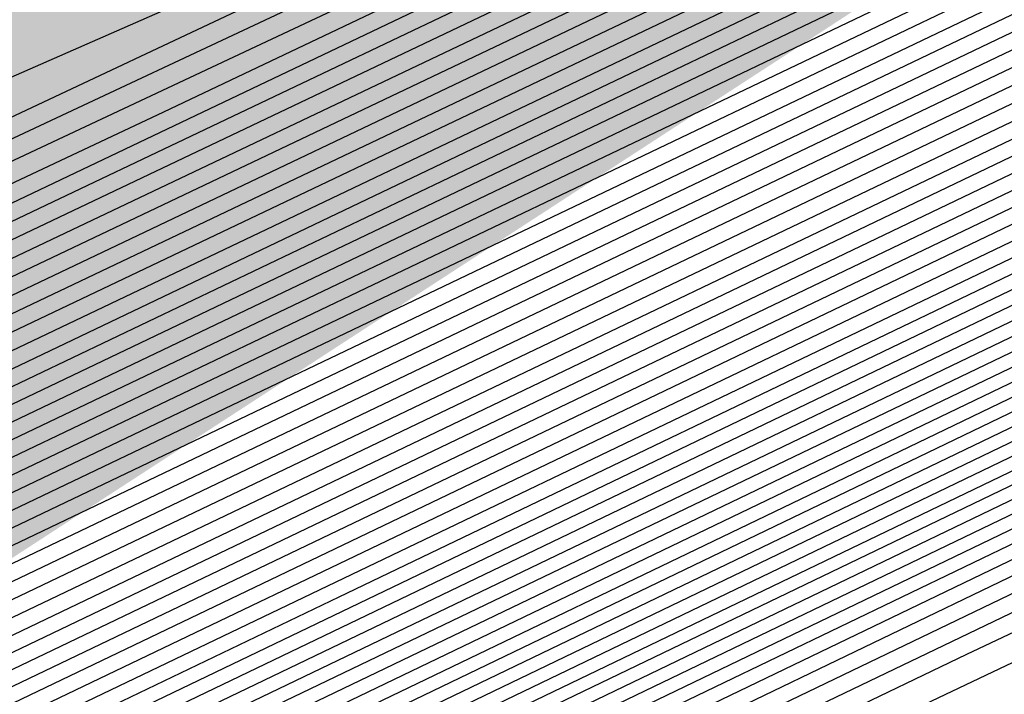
# Model space of a CAD drawing. Extents: x 3249832 to 3255657, y 13789405 to 13793316.
# Tile 281 of 656: x 3254697.377 to 3254698.443, y 13790579.817 to 13790580.548. Entities that reach past the tile are written whole.
import ezdxf

# ---------------------------------------------------------------- set-up
doc = ezdxf.new("R2010")
doc.units = 0
doc.header["$LTSCALE"] = 100
doc.header["$MEASUREMENT"] = 0
for name, color, linetype in [('GRATIO_CON', 10, 'CONTINUOUS'), ('GRATIO_ICON', 7, 'CONTINUOUS'), ('TARGETS_EAST', 7, 'CONTINUOUS')]:
    doc.layers.add(name, color=color, linetype=linetype)

# ---------------------------------------------------------------- blocks, each defined once
blk = doc.blocks.new('Gratio_032316_contours')
at = {"layer": 'GRATIO_CON', "color": 1, "linetype": 'Continuous', "flags": 128}
for points in [[(3254691.3894, 13790576.4969), (3254698.4029, 13790579.8606), (3254702.3349, 13790581.7322), (3254704.2518, 13790582.6337), (3254705.7818, 13790583.3603), (3254708.1433, 13790584.5061), (3254710.9167, 13790585.8617), (3254713.2724, 13790587.0166), (3254714.5887, 13790587.6627), (3254715.0738, 13790587.9014), (3254715.1436, 13790587.9366), (3254715.1446, 13790587.938), (3254715.1458, 13790587.9395), (3254715.1469, 13790587.941), (3254715.4628, 13790588.1013), (3254717.6703, 13790589.2159), (3254723.6614, 13790592.2395), (3254734.4339, 13790597.6758), (3254747.4094, 13790604.2245), (3254759.1152, 13790610.1344), (3254766.8692, 13790614.0544), (3254771.1515, 13790616.2343)], [(3254684.0695, 13790572.9958), (3254693.2324, 13790577.4007), (3254700.4401, 13790580.8601), (3254704.4638, 13790582.78), (3254706.3233, 13790583.658), (3254707.6001, 13790584.2647), (3254709.5014, 13790585.1872), (3254711.7343, 13790586.2788), (3254713.6314, 13790587.2092), (3254714.6921, 13790587.7304), (3254715.0837, 13790587.9238), (3254715.1405, 13790587.9531), (3254715.4499, 13790588.1105), (3254717.6114, 13790589.2021), (3254723.4777, 13790592.1629), (3254734.0285, 13790597.4873), (3254746.7515, 13790603.9086), (3254758.2615, 13790609.7198), (3254765.9399, 13790613.6018), (3254770.2339, 13790615.7876), (3254772.3576, 13790616.8983)], [(3254685.6645, 13790573.7793), (3254695.0754, 13790578.3044), (3254702.4773, 13790581.8597), (3254706.5928, 13790583.8279), (3254708.3947, 13790584.6823), (3254709.4185, 13790585.1691), (3254710.8594, 13790585.8683), (3254712.5517, 13790586.6956), (3254713.9896, 13790587.4009), (3254714.7937, 13790587.7962), (3254715.0908, 13790587.9432), (3254715.1341, 13790587.9658), (3254715.4369, 13790588.1198), (3254717.5524, 13790589.1883), (3254723.294, 13790592.0862), (3254733.6231, 13790597.2988), (3254746.0936, 13790603.5927), (3254757.4078, 13790609.3052), (3254765.0105, 13790613.1491), (3254769.3164, 13790615.3409), (3254771.4825, 13790616.4728)], [(3254687.2595, 13790574.5629), (3254696.9184, 13790579.2082), (3254704.5144, 13790582.8593), (3254708.7217, 13790584.8757), (3254710.4661, 13790585.7067), (3254711.2369, 13790586.0736), (3254712.2174, 13790586.5494), (3254713.3691, 13790587.1124), (3254714.3478, 13790587.5926), (3254714.8953, 13790587.862), (3254715.0978, 13790587.9625), (3254715.1276, 13790587.9785), (3254715.4239, 13790588.1292), (3254717.4935, 13790589.1745), (3254723.1104, 13790592.0095), (3254733.2176, 13790597.1102), (3254745.4357, 13790603.2768), (3254756.5541, 13790608.8906), (3254764.0812, 13790612.6965), (3254768.3988, 13790614.8943), (3254770.6075, 13790616.0472), (3254771.7108, 13790616.6657)], [(3254690.4495, 13790576.13), (3254700.6044, 13790581.0157), (3254708.5888, 13790584.8585), (3254712.9795, 13790586.9715), (3254714.609, 13790587.7553), (3254714.8736, 13790587.8824), (3254714.9335, 13790587.9115), (3254715.004, 13790587.9462), (3254715.0642, 13790587.9761), (3254715.0986, 13790587.9937), (3254715.112, 13790588.0013), (3254715.1148, 13790588.0038), (3254715.3979, 13790588.1479), (3254717.3756, 13790589.147), (3254722.743, 13790591.8562), (3254732.4068, 13790596.7332), (3254744.1198, 13790602.645), (3254754.8468, 13790608.0614), (3254762.2225, 13790611.7913), (3254766.5637, 13790614.0009), (3254768.8573, 13790615.1961), (3254770.0169, 13790615.8415), (3254770.6619, 13790616.237), (3254771.3382, 13790616.6417)], [(3254691.3246, 13790576.5671), (3254701.2561, 13790581.3455), (3254709.0349, 13790585.09), (3254713.3077, 13790587.1475), (3254714.8826, 13790587.9066), (3254715.1084, 13790588.0164), (3254715.3849, 13790588.1572), (3254717.3167, 13790589.1332), (3254722.5594, 13790591.7795), (3254732.0013, 13790596.5446), (3254743.4619, 13790602.3291), (3254753.9931, 13790607.6468), (3254761.2932, 13790611.3386), (3254765.6461, 13790613.5543), (3254767.9823, 13790614.7706), (3254769.17, 13790615.4294), (3254769.8305, 13790615.8319), (3254770.5233, 13790616.2441), (3254771.6468, 13790616.8582)], [(3254692.0922, 13790576.9523), (3254701.7295, 13790581.5891), (3254709.2424, 13790585.2057), (3254713.3647, 13790587.1907), (3254714.8842, 13790587.9231), (3254715.102, 13790588.0291), (3254715.3719, 13790588.1666), (3254717.2577, 13790589.1194), (3254722.3757, 13790591.7029), (3254731.5959, 13790596.3561), (3254742.804, 13790602.0133), (3254753.1394, 13790607.2322), (3254760.3638, 13790610.886), (3254764.7286, 13790613.1076), (3254767.1072, 13790614.345), (3254768.3231, 13790615.0173), (3254768.9992, 13790615.4268), (3254769.7083, 13790615.8466), (3254770.8588, 13790616.474), (3254772.2008, 13790617.2017)], [(3254683.086, 13790572.6396), (3254692.8597, 13790577.3375), (3254702.2029, 13790581.8327), (3254709.4499, 13790585.3213), (3254713.4218, 13790587.234), (3254714.8858, 13790587.9396), (3254715.0956, 13790588.0417), (3254715.359, 13790588.1759), (3254717.1988, 13790589.1056), (3254722.192, 13790591.6262), (3254731.1905, 13790596.1676), (3254742.1461, 13790601.6974), (3254752.2857, 13790606.8176), (3254759.4345, 13790610.4334), (3254763.811, 13790612.6609), (3254766.2321, 13790613.9195), (3254767.4761, 13790614.6052), (3254768.1678, 13790615.0216), (3254768.8934, 13790615.4491), (3254770.0708, 13790616.0899), (3254771.4446, 13790616.8335)], [(3254685.0376, 13790573.6106), (3254694.3948, 13790578.1075), (3254703.1496, 13790582.3192), (3254709.8648, 13790585.5517), (3254713.5359, 13790587.3196), (3254714.8889, 13790587.9721), (3254715.0828, 13790588.0668), (3254715.333, 13790588.1946), (3254717.0809, 13790589.0781), (3254721.8247, 13790591.4729), (3254730.3796, 13790595.7905), (3254740.8302, 13790601.0656), (3254750.5783, 13790605.9885), (3254757.5758, 13790609.5281), (3254761.9759, 13790611.7676), (3254764.482, 13790613.0684), (3254765.7823, 13790613.781), (3254766.5051, 13790614.2114), (3254767.2635, 13790614.6541), (3254768.4947, 13790615.3216), (3254769.9322, 13790616.0971), (3254771.1334, 13790616.7816)], [(3254686.0134, 13790574.0961), (3254695.1623, 13790578.4926), (3254703.623, 13790582.5627), (3254710.0723, 13790585.6672), (3254713.5929, 13790587.3627), (3254714.8905, 13790587.9885), (3254715.0765, 13790588.0794), (3254715.32, 13790588.2039), (3254717.022, 13790589.0643), (3254721.641, 13790591.3962), (3254729.9742, 13790595.602), (3254740.1723, 13790600.7497), (3254749.7246, 13790605.5739), (3254756.6465, 13790609.0755), (3254761.0584, 13790611.3209), (3254763.6069, 13790612.6429), (3254764.9354, 13790613.3689), (3254765.6738, 13790613.8062), (3254766.4486, 13790614.2565), (3254767.7067, 13790614.9375), (3254769.176, 13790615.729), (3254770.4045, 13790616.4267), (3254771.0551, 13790616.8757), (3254771.2495, 13790617.1191)], [(3254686.9892, 13790574.5817), (3254695.9299, 13790578.8778), (3254704.0964, 13790582.8062), (3254710.2798, 13790585.7827), (3254713.65, 13790587.4058), (3254714.8921, 13790588.0049), (3254715.0701, 13790588.092), (3254715.307, 13790588.2133), (3254716.963, 13790589.0505), (3254721.4573, 13790591.3195), (3254729.5688, 13790595.4135), (3254739.5144, 13790600.4338), (3254748.8709, 13790605.1593)], [(3254687.965, 13790575.0672), (3254696.6974, 13790579.2629), (3254704.5698, 13790583.0496), (3254710.4873, 13790585.8981), (3254713.707, 13790587.4489), (3254714.8937, 13790588.0213), (3254715.0637, 13790588.1046), (3254715.2941, 13790588.2226), (3254716.9041, 13790589.0367), (3254721.2737, 13790591.2429), (3254729.1633, 13790595.2249), (3254738.8565, 13790600.1179), (3254748.0172, 13790604.7447)], [(3254689.9166, 13790576.0383), (3254698.2325, 13790580.0332), (3254705.5166, 13790583.5369), (3254710.9023, 13790586.1303), (3254714.0382, 13790587.647), (3254716.632, 13790588.9334), (3254720.906, 13790591.0888), (3254728.3524, 13790594.8476), (3254737.5406, 13790599.4861), (3254746.3098, 13790603.9155)], [(3254690.8924, 13790576.5238), (3254699.0001, 13790580.4183), (3254705.9899, 13790583.7804), (3254711.1098, 13790586.2458), (3254714.0887, 13790587.6869), (3254716.581, 13790588.9235), (3254720.7224, 13790591.0121), (3254727.947, 13790594.6591), (3254736.8827, 13790599.1702), (3254745.4561, 13790603.5009)], [(3254691.8683, 13790577.0094), (3254699.7676, 13790580.8035), (3254706.4633, 13790584.0239), (3254711.3173, 13790586.3613), (3254714.1392, 13790587.7268), (3254716.5301, 13790588.9136), (3254720.5388, 13790590.9355), (3254727.5416, 13790594.4706), (3254736.2248, 13790598.8543), (3254744.6024, 13790603.0863), (3254751.0704, 13790606.3597)], [(3254684.5147, 13790573.5023), (3254692.8441, 13790577.4949), (3254700.5352, 13790581.1886), (3254706.9367, 13790584.2674), (3254711.5248, 13790586.4768), (3254714.1897, 13790587.7666), (3254716.4792, 13790588.9036), (3254720.3552, 13790590.8588), (3254727.1361, 13790594.2821), (3254735.5669, 13790598.5384), (3254743.7487, 13790602.6718), (3254750.1411, 13790605.9071)], [(3254686.5494, 13790574.5139), (3254694.7957, 13790578.466), (3254702.0703, 13790581.9589), (3254707.8835, 13790584.7544), (3254711.9397, 13790586.7079), (3254714.2907, 13790587.8464), (3254716.3774, 13790588.8837), (3254719.9879, 13790590.7055), (3254726.3253, 13790593.905), (3254734.251, 13790597.9066), (3254742.0413, 13790601.8426), (3254748.2824, 13790605.0018)], [(3254687.5668, 13790575.0197), (3254695.7715, 13790578.9516), (3254702.8378, 13790582.344), (3254708.3569, 13790584.9979), (3254712.1472, 13790586.8234), (3254714.3412, 13790587.8862), (3254716.3265, 13790588.8738), (3254719.8043, 13790590.6289), (3254725.9199, 13790593.7165), (3254733.5931, 13790597.5908), (3254741.1877, 13790601.428), (3254747.3531, 13790604.5492)], [(3254688.5842, 13790575.5255), (3254696.7473, 13790579.4371), (3254703.6054, 13790582.7292), (3254708.8303, 13790585.2414), (3254712.3547, 13790586.9389), (3254714.3917, 13790587.9261), (3254716.2755, 13790588.8639), (3254719.6207, 13790590.5522), (3254725.5145, 13790593.528), (3254732.9352, 13790597.2749), (3254740.334, 13790601.0134), (3254746.4237, 13790604.0966)], [(3254689.6015, 13790576.0313), (3254697.7231, 13790579.9226), (3254704.3729, 13790583.1143), (3254709.3036, 13790585.4849), (3254712.5622, 13790587.0544), (3254714.4422, 13790587.966), (3254716.2246, 13790588.8539), (3254719.4371, 13790590.4756), (3254725.1091, 13790593.3394), (3254732.2773, 13790596.959), (3254739.4803, 13790600.5988), (3254745.4944, 13790603.644)], [(3254691.6363, 13790577.0429), (3254699.6748, 13790580.8937), (3254705.908, 13790583.8846), (3254710.2504, 13790585.9718), (3254712.9771, 13790587.2855), (3254714.5432, 13790588.0457), (3254716.1228, 13790588.834), (3254719.0698, 13790590.3223), (3254724.2982, 13790592.9624), (3254730.9614, 13790596.3272), (3254737.7729, 13790599.7696), (3254743.6357, 13790602.7387), (3254748.2126, 13790605.0675)], [(3254692.6536, 13790577.5487), (3254700.6506, 13790581.3793), (3254706.6756, 13790584.2697), (3254710.7238, 13790586.2153), (3254713.1846, 13790587.401), (3254714.5937, 13790588.0856), (3254716.0719, 13790588.8241), (3254718.8862, 13790590.2456), (3254723.8928, 13790592.7739), (3254730.3035, 13790596.0113), (3254736.9192, 13790599.355), (3254742.7064, 13790602.2861), (3254747.295, 13790604.6208)], [(3254685.2107, 13790574.0117), (3254693.671, 13790578.0546), (3254701.6264, 13790581.8648), (3254707.4431, 13790584.6548), (3254711.1972, 13790586.4588), (3254713.3921, 13790587.5165), (3254714.6442, 13790588.1255), (3254716.0209, 13790588.8142), (3254718.7026, 13790590.169), (3254723.4874, 13790592.5853), (3254729.6456, 13790595.6954), (3254736.0655, 13790598.9404), (3254741.777, 13790601.8334), (3254746.3775, 13790604.1742)], [(3254686.1555, 13790574.4828), (3254694.6884, 13790578.5604), (3254702.6022, 13790582.3504), (3254708.2106, 13790585.04), (3254711.6706, 13790586.7023), (3254713.5996, 13790587.6321), (3254714.6947, 13790588.1653), (3254715.97, 13790588.8042), (3254718.519, 13790590.0923), (3254723.082, 13790592.3968), (3254728.9877, 13790595.3795), (3254735.2118, 13790598.5259), (3254740.8477, 13790601.3808), (3254745.4599, 13790603.7275)], [(3254688.0451, 13790575.4249), (3254696.7231, 13790579.572), (3254704.5538, 13790583.3214), (3254709.7457, 13790585.8102), (3254712.6173, 13790587.189), (3254714.0145, 13790587.8622), (3254714.6772, 13790588.1834), (3254714.921, 13790588.3035), (3254714.9555, 13790588.3228), (3254715.0737, 13790588.3847), (3254715.9023, 13790588.8045), (3254718.1514, 13790589.9405), (3254722.271, 13790592.0202), (3254727.6719, 13790594.7478), (3254733.5044, 13790597.6967), (3254738.989, 13790600.4756), (3254743.6248, 13790602.8341), (3254746.9805, 13790604.5574)], [(3254688.9898, 13790575.8959), (3254697.7405, 13790580.0778), (3254705.5297, 13790583.8072), (3254710.5133, 13790586.1957), (3254713.0907, 13790587.4331), (3254714.222, 13790587.9784), (3254714.7343, 13790588.2272), (3254714.9226, 13790588.3206), (3254714.9492, 13790588.336), (3254715.0608, 13790588.3945), (3254715.8434, 13790588.791), (3254717.9677, 13790589.864), (3254721.8656, 13790591.8317), (3254727.0139, 13790594.4319), (3254732.6507, 13790597.2821), (3254738.0597, 13790600.0229), (3254742.7072, 13790602.3875), (3254746.1055, 13790604.1319)], [(3254689.9346, 13790576.367), (3254698.7579, 13790580.5836), (3254706.5055, 13790584.2927), (3254711.2809, 13790586.5807), (3254713.5641, 13790587.6764), (3254714.4295, 13790588.0938), (3254714.7913, 13790588.2703), (3254714.9242, 13790588.3372), (3254714.9428, 13790588.3489), (3254715.0479, 13790588.4041), (3254715.7845, 13790588.7774), (3254717.7841, 13790589.7874), (3254721.4602, 13790591.6432), (3254726.356, 13790594.116), (3254731.797, 13790596.8675), (3254737.1303, 13790599.5703), (3254741.7897, 13790601.9408), (3254745.2304, 13790603.7063)], [(3254690.8794, 13790576.838), (3254699.7752, 13790581.0894), (3254707.4813, 13790584.7781), (3254712.0484, 13790586.9658), (3254714.0375, 13790587.9198), (3254714.637, 13790588.2092), (3254714.8484, 13790588.3135), (3254714.9258, 13790588.3538), (3254714.9365, 13790588.3618), (3254715.0349, 13790588.4138), (3254715.7256, 13790588.7638), (3254717.6004, 13790589.7108), (3254721.0548, 13790591.4547), (3254725.6981, 13790593.8001), (3254730.9433, 13790596.4529), (3254736.201, 13790599.1177), (3254740.8721, 13790601.4941), (3254744.3553, 13790603.2808), (3254746.3031, 13790604.3029)], [(3254692.4887, 13790577.6457), (3254701.3754, 13790581.893), (3254708.9279, 13790585.5089), (3254713.1479, 13790587.5316), (3254714.7022, 13790588.2788), (3254714.9237, 13790588.3879), (3254715.009, 13790588.4331), (3254715.6077, 13790588.7367), (3254717.2331, 13790589.5577), (3254720.2439, 13790591.0777), (3254724.3823, 13790593.1684), (3254729.2359, 13790595.6237), (3254734.3423, 13790598.2124), (3254739.037, 13790600.6008), (3254742.6052, 13790602.4297), (3254744.6092, 13790603.4787), (3254745.7211, 13790604.0829)], [(3254685.5623, 13790574.3682), (3254692.9579, 13790577.8894), (3254701.6558, 13790582.0461), (3254709.0481, 13790585.5838), (3254713.1792, 13790587.561), (3254714.7014, 13790588.2896), (3254714.9188, 13790588.3948), (3254714.9975, 13790588.4372), (3254715.5498, 13790588.7195), (3254717.0499, 13790589.4795), (3254719.8386, 13790590.8887), (3254723.7244, 13790592.8524), (3254728.3822, 13790595.2091), (3254733.413, 13790597.7598), (3254738.1195, 13790600.1541), (3254741.7301, 13790602.0041), (3254743.7623, 13790603.0666), (3254744.8898, 13790603.6778)], [(3254686.1924, 13790574.6882), (3254693.4274, 13790578.1329), (3254701.9363, 13790582.1993), (3254709.1682, 13790585.6599), (3254713.2098, 13790587.5938), (3254714.6992, 13790588.3063), (3254714.9121, 13790588.4088), (3254714.9844, 13790588.4475), (3254715.4908, 13790588.7062), (3254716.8662, 13790589.403), (3254719.4332, 13790590.7003), (3254723.0664, 13790592.5365), (3254727.5286, 13790594.7946), (3254732.4837, 13790597.3072), (3254737.2019, 13790599.7074), (3254740.855, 13790601.5786), (3254742.9154, 13790602.6545), (3254744.0584, 13790603.2727), (3254745.2603, 13790603.921)], [(3254686.8224, 13790575.0082), (3254693.8968, 13790578.3764), (3254702.2169, 13790582.3524), (3254709.2883, 13790585.736), (3254713.2404, 13790587.6267), (3254714.6969, 13790588.3229), (3254714.9054, 13790588.4228), (3254714.9712, 13790588.4578), (3254715.4318, 13790588.693), (3254716.6825, 13790589.3266), (3254719.0277, 13790590.5118), (3254722.4085, 13790592.2206), (3254726.6749, 13790594.38), (3254731.5543, 13790596.8545), (3254736.2844, 13790599.2608), (3254739.9799, 13790601.153), (3254742.0685, 13790602.2424), (3254743.2271, 13790602.8675), (3254744.4453, 13790603.5235), (3254746.4302, 13790604.5655)], [(3254688.0825, 13790575.6481), (3254694.8356, 13790578.8633), (3254702.778, 13790582.6587), (3254709.5285, 13790585.8883), (3254713.3016, 13790587.6925), (3254714.6925, 13790588.3563), (3254714.8919, 13790588.4508), (3254714.9449, 13790588.4784), (3254715.3138, 13790588.6665), (3254716.3151, 13790589.1737), (3254718.2169, 13790590.1349), (3254721.0927, 13790591.5889), (3254724.9675, 13790593.5508), (3254729.6956, 13790595.9493), (3254734.4493, 13790598.3674), (3254738.2298, 13790600.3019), (3254740.3746, 13790601.4183), (3254741.5643, 13790602.0572), (3254742.8154, 13790602.7285), (3254744.8542, 13790603.7972)], [(3254688.7126, 13790575.9681), (3254695.3051, 13790579.1068), (3254703.0585, 13790582.8118), (3254709.6486, 13790585.9644), (3254713.3321, 13790587.7254), (3254714.6902, 13790588.373), (3254714.8852, 13790588.4648), (3254714.9318, 13790588.4887), (3254715.2548, 13790588.6532), (3254716.1314, 13790589.0973), (3254717.8114, 13790589.9464), (3254720.4348, 13790591.273), (3254724.1138, 13790593.1362), (3254728.7663, 13790595.4966), (3254733.5317, 13790597.9207), (3254737.3547, 13790599.8764), (3254739.5277, 13790601.0062), (3254740.733, 13790601.6521), (3254742.0005, 13790602.331), (3254744.0662, 13790603.4131), (3254746.4898, 13790604.6831)], [(3254689.3426, 13790576.2881), (3254695.7745, 13790579.3503), (3254703.3391, 13790582.965), (3254709.7687, 13790586.0406), (3254713.3627, 13790587.7583), (3254714.688, 13790588.3896), (3254714.8784, 13790588.4788), (3254714.9186, 13790588.4989), (3254715.1958, 13790588.64), (3254715.9477, 13790589.0209), (3254717.406, 13790589.758), (3254719.7768, 13790590.9571), (3254723.2601, 13790592.7216), (3254727.837, 13790595.044), (3254732.6141, 13790597.4741), (3254736.4797, 13790599.4508), (3254738.6808, 13790600.5941), (3254739.9016, 13790601.247), (3254741.1856, 13790601.9335), (3254743.2781, 13790603.029), (3254745.7336, 13790604.3149)], [(3254689.9727, 13790576.6081), (3254696.2439, 13790579.5938), (3254703.6196, 13790583.1181), (3254709.8888, 13790586.1167), (3254713.3933, 13790587.7912), (3254714.6858, 13790588.4063), (3254714.8717, 13790588.4927), (3254714.9055, 13790588.5092), (3254715.1367, 13790588.6267), (3254715.764, 13790588.9444), (3254717.0006, 13790589.5695), (3254719.1189, 13790590.6412), (3254722.4064, 13790592.307), (3254726.9076, 13790594.5914), (3254731.6966, 13790597.0274), (3254735.6046, 13790599.0253), (3254737.8339, 13790600.182), (3254739.0703, 13790600.8418), (3254740.3706, 13790601.5359), (3254742.4901, 13790602.6448), (3254744.9774, 13790603.9467)], [(3254691.2328, 13790577.248), (3254697.1828, 13790580.0808), (3254704.1807, 13790583.4244), (3254710.129, 13790586.269), (3254713.4545, 13790587.8569), (3254714.6813, 13790588.4397), (3254714.8582, 13790588.5207), (3254714.8792, 13790588.5298), (3254715.0187, 13790588.6002), (3254715.3966, 13790588.7916), (3254716.1897, 13790589.1926), (3254717.8031, 13790590.0095), (3254720.699, 13790591.4778), (3254725.0489, 13790593.6861), (3254729.8615, 13790596.1341), (3254733.8544, 13790598.1742), (3254736.14, 13790599.3578), (3254737.4076, 13790600.0316), (3254738.7408, 13790600.7409), (3254740.9141, 13790601.8765), (3254743.4649, 13790603.2103), (3254745.6215, 13790604.3595)], [(3254691.8629, 13790577.568), (3254697.6522, 13790580.3243), (3254704.4611, 13790583.5777), (3254710.2485, 13790586.3458), (3254713.4835, 13790587.8913), (3254714.6768, 13790588.4585), (3254714.8489, 13790588.537), (3254714.8506, 13790588.5348), (3254714.8518, 13790588.5334), (3254714.8527, 13790588.5327), (3254714.8664, 13790588.5395), (3254714.9598, 13790588.5869), (3254715.2129, 13790588.7152), (3254715.7842, 13790589.0041), (3254717.1452, 13790589.6936), (3254719.8453, 13790591.0632), (3254724.1196, 13790593.2335), (3254728.9439, 13790595.6874)], [(3254692.4929, 13790577.888), (3254698.1216, 13790580.5678), (3254704.7416, 13790583.7309), (3254710.3685, 13790586.422), (3254713.514, 13790587.9243), (3254714.6743, 13790588.4754), (3254714.8419, 13790588.5514), (3254714.8437, 13790588.549), (3254714.8451, 13790588.5474), (3254714.846, 13790588.5466), (3254714.8533, 13790588.5497), (3254714.9007, 13790588.5737), (3254715.0292, 13790588.6387), (3254715.3788, 13790588.8157), (3254716.4872, 13790589.3777), (3254718.9916, 13790590.6487), (3254723.1903, 13790592.7809), (3254728.0264, 13790595.2407)], [(3254690.0632, 13790576.7709), (3254693.123, 13790578.2079), (3254698.591, 13790580.8113), (3254705.0221, 13790583.884), (3254710.4885, 13790586.4982), (3254713.5444, 13790587.9574), (3254714.6719, 13790588.4924), (3254714.8349, 13790588.5658), (3254714.9582, 13790588.6248), (3254715.8092, 13790589.0544), (3254718.1159, 13790590.2241), (3254722.2424, 13790592.3192), (3254727.097, 13790594.7881), (3254731.2239, 13790596.8948), (3254733.5977, 13790598.1207), (3254734.9133, 13790598.8161), (3254736.296, 13790599.5483), (3254738.55, 13790600.7241), (3254741.1963, 13790602.1057), (3254743.4348, 13790603.2948), (3254744.6662, 13790603.9913), (3254745.0955, 13790604.2901)], [(3254691.5031, 13790577.4953), (3254694.3831, 13790578.8479), (3254699.5299, 13790581.2982), (3254705.5832, 13790584.1904), (3254710.7286, 13790586.6506), (3254713.6053, 13790588.0234), (3254714.6669, 13790588.5263), (3254714.8207, 13790588.5949), (3254714.8226, 13790588.5922), (3254714.824, 13790588.5906), (3254714.8248, 13790588.5899), (3254714.9363, 13790588.6462), (3254715.7142, 13790589.0415), (3254717.8254, 13790590.114), (3254721.6036, 13790592.0332), (3254726.0488, 13790594.2943), (3254729.8279, 13790596.2235)], [(3254692.223, 13790577.8575), (3254695.0131, 13790579.1679), (3254699.9993, 13790581.5417), (3254705.8637, 13790584.3435), (3254710.8487, 13790586.7268), (3254713.6358, 13790588.0564), (3254714.6644, 13790588.5433), (3254714.8135, 13790588.6094), (3254714.8155, 13790588.6067), (3254714.8167, 13790588.6052), (3254714.8175, 13790588.6047), (3254714.9237, 13790588.6587), (3254715.6658, 13790589.036), (3254717.6798, 13790590.0593), (3254721.2841, 13790591.8904), (3254725.5247, 13790594.0474), (3254729.1299, 13790595.8879)], [(3254691.9397, 13790577.7794), (3254692.9429, 13790578.2197), (3254695.6432, 13790579.4879), (3254700.4687, 13790581.7852), (3254706.1444, 13790584.4965), (3254710.9692, 13790586.8024), (3254713.6674, 13790588.0883), (3254714.6638, 13790588.5586), (3254714.8084, 13790588.6225), (3254714.9107, 13790588.672), (3254715.6173, 13790589.0306), (3254717.5342, 13790590.0047), (3254720.9645, 13790591.7475), (3254725.0006, 13790593.8006), (3254728.4319, 13790595.5522)], [(3254692.538, 13790578.1391), (3254692.693, 13790578.1563), (3254693.6629, 13790578.5819), (3254696.2732, 13790579.8078), (3254700.9381, 13790582.0287), (3254706.4249, 13790584.6497), (3254711.0892, 13790586.8787), (3254713.6977, 13790588.1215), (3254714.661, 13790588.5758), (3254714.801, 13790588.6374), (3254714.8981, 13790588.6844), (3254715.5689, 13790589.0251), (3254717.3886, 13790589.95), (3254720.645, 13790591.6047), (3254724.4765, 13790593.5537), (3254727.7338, 13790595.2166)], [(3254692.4376, 13790578.3629), (3254693.5455, 13790578.8053), (3254693.973, 13790578.9262), (3254694.0553, 13790578.894), (3254694.1997, 13790578.91), (3254695.1028, 13790579.3063), (3254697.5333, 13790580.4478), (3254701.877, 13790582.5157), (3254706.986, 13790584.9561), (3254711.3292, 13790587.0312), (3254713.7583, 13790588.1878), (3254714.6556, 13790588.6103), (3254714.7861, 13790588.6673), (3254714.873, 13790588.7094), (3254715.4721, 13790589.0141), (3254717.0973, 13790589.8407), (3254720.006, 13790591.3189), (3254723.4283, 13790593.06), (3254726.3378, 13790594.5453), (3254728.0364, 13790595.4225)], [(3254691.1475, 13790577.8377), (3254693.1821, 13790578.7265), (3254694.3011, 13790579.1761), (3254694.732, 13790579.3012), (3254694.814, 13790579.2715), (3254694.9531, 13790579.2868), (3254695.8227, 13790579.6685), (3254698.1634, 13790580.7678), (3254702.3464, 13790582.7592), (3254707.2665, 13790585.1092), (3254711.4492, 13790587.1075), (3254713.7886, 13790588.221), (3254714.6529, 13790588.6275), (3254714.7787, 13790588.6822), (3254714.8604, 13790588.7218), (3254715.4237, 13790589.0086), (3254716.9517, 13790589.786), (3254719.6864, 13790591.1761), (3254722.9042, 13790592.8131), (3254725.6398, 13790594.2097), (3254727.242, 13790595.0371)], [(3254691.8705, 13790578.1904), (3254693.9267, 13790579.0902), (3254695.0567, 13790579.5469), (3254695.491, 13790579.6762), (3254695.5727, 13790579.6489), (3254695.7064, 13790579.6637), (3254696.5427, 13790580.0307), (3254698.7935, 13790581.0877), (3254702.8158, 13790583.0027), (3254707.547, 13790585.2624), (3254711.5691, 13790587.1837), (3254713.8189, 13790588.2542), (3254714.6502, 13790588.6447), (3254714.7713, 13790588.6972), (3254714.8479, 13790588.7343), (3254715.3752, 13790589.003), (3254716.8061, 13790589.7314), (3254719.3669, 13790591.0332), (3254722.3801, 13790592.5662), (3254724.9418, 13790593.874), (3254726.4475, 13790594.6516), (3254727.4901, 13790595.1998)], [(3254692.5936, 13790578.5431), (3254694.6713, 13790579.4538), (3254695.8124, 13790579.9177), (3254696.25, 13790580.0512), (3254696.3314, 13790580.0263), (3254696.4597, 13790580.0405), (3254697.2626, 13790580.3929), (3254699.4235, 13790581.4077), (3254703.2852, 13790583.2462), (3254707.8275, 13790585.4156), (3254711.6891, 13790587.26), (3254713.8492, 13790588.2873), (3254714.6475, 13790588.662), (3254714.7639, 13790588.7121), (3254714.8353, 13790588.7468), (3254715.3268, 13790588.9975), (3254716.6604, 13790589.6767), (3254719.0474, 13790590.8904), (3254721.856, 13790592.3194), (3254724.2438, 13790593.5384), (3254725.6531, 13790594.2662), (3254726.6653, 13790594.798), (3254728.1466, 13790595.5731)]]:
    blk.add_lwpolyline(points, dxfattribs=at)
at = {"layer": 'GRATIO_ICON', "color": 7, "linetype": 'Continuous', "flags": 128}
for points in [[(3254689.5464, 13790575.5932), (3254696.3658, 13790578.861), (3254700.206, 13790580.6843), (3254702.1804, 13790581.6094), (3254703.9634, 13790582.4559), (3254706.7853, 13790583.8251), (3254710.0993, 13790585.4449), (3254712.9142, 13790586.8249), (3254714.487, 13790587.5969), (3254715.0667, 13790587.8821), (3254715.15, 13790587.924), (3254715.151, 13790587.9255), (3254715.1523, 13790587.927), (3254715.1533, 13790587.9284), (3254715.4758, 13790588.0919), (3254717.7293, 13790589.2297), (3254723.845, 13790592.3162), (3254734.8393, 13790597.8643), (3254748.0673, 13790604.5404), (3254759.9689, 13790610.549), (3254767.7985, 13790614.507), (3254772.069, 13790616.681)], [(3254688.8545, 13790575.3465), (3254698.7614, 13790580.112), (3254706.5516, 13790583.8589), (3254710.8506, 13790585.9236), (3254712.5376, 13790586.731), (3254713.0553, 13790586.9782), (3254713.5756, 13790587.2308), (3254714.1868, 13790587.5298), (3254714.7063, 13790587.7849), (3254714.9972, 13790587.9284), (3254715.1051, 13790587.9822), (3254715.1213, 13790587.9913), (3254715.4109, 13790588.1386), (3254717.4346, 13790589.1608), (3254722.9267, 13790591.9329), (3254732.8122, 13790596.9217), (3254744.7777, 13790602.9609), (3254755.7004, 13790608.476), (3254763.1518, 13790612.2439), (3254767.4812, 13790614.4476), (3254769.7324, 13790615.6217), (3254770.8638, 13790616.2536), (3254771.4933, 13790616.6422)], [(3254684.0618, 13790573.1252), (3254693.6273, 13790577.7228), (3254702.6763, 13790582.0764), (3254709.6574, 13790585.437), (3254713.4789, 13790587.2772), (3254714.8874, 13790587.9561), (3254715.0892, 13790588.0544), (3254715.346, 13790588.1853), (3254717.1399, 13790589.0918), (3254722.0083, 13790591.5495), (3254730.785, 13790595.979), (3254741.4882, 13790601.3815), (3254751.432, 13790606.4031), (3254758.5051, 13790609.9807), (3254762.8935, 13790612.2142), (3254765.357, 13790613.4939), (3254766.6292, 13790614.1931), (3254767.3365, 13790614.6165), (3254768.0785, 13790615.0516), (3254769.2828, 13790615.7057), (3254770.6884, 13790616.4653), (3254771.8624, 13790617.1365)], [(3254688.9408, 13790575.5527), (3254697.465, 13790579.6481), (3254705.0432, 13790583.2935), (3254710.6948, 13790586.0147), (3254713.9877, 13790587.6072), (3254716.6829, 13790588.9434), (3254721.0897, 13790591.1654), (3254728.7578, 13790595.0362), (3254738.1985, 13790599.802), (3254747.1635, 13790604.3301)], [(3254685.532, 13790574.0081), (3254693.8199, 13790577.9805), (3254701.3027, 13790581.5737), (3254707.4101, 13790584.5109), (3254711.7322, 13790586.5924), (3254714.2402, 13790587.8065), (3254716.4283, 13790588.8937), (3254720.1716, 13790590.7822), (3254726.7307, 13790594.0935), (3254734.909, 13790598.2225), (3254742.895, 13790602.2572), (3254749.2118, 13790605.4545)], [(3254690.6189, 13790576.5371), (3254698.699, 13790580.4082), (3254705.1405, 13790583.4994), (3254709.777, 13790585.7284), (3254712.7697, 13790587.17), (3254714.4927, 13790588.0059), (3254716.1737, 13790588.844), (3254719.2534, 13790590.3989), (3254724.7036, 13790593.1509), (3254731.6194, 13790596.6431), (3254738.6266, 13790600.1842), (3254744.5651, 13790603.1913), (3254749.1301, 13790605.5142)], [(3254687.1003, 13790574.9538), (3254695.7057, 13790579.0662), (3254703.578, 13790582.8359), (3254708.9782, 13790585.4251), (3254712.1439, 13790586.9455), (3254713.807, 13790587.7466), (3254714.6201, 13790588.1401), (3254714.9194, 13790588.2867), (3254714.9619, 13790588.3098), (3254715.0867, 13790588.3751), (3254715.9613, 13790588.8181), (3254718.335, 13790590.0171), (3254722.6765, 13790592.2087), (3254728.3298, 13790595.0637), (3254734.3581, 13790598.1113), (3254739.9184, 13790600.9282), (3254744.5424, 13790603.2808), (3254747.8556, 13790604.983)], [(3254691.8242, 13790577.3091), (3254700.7926, 13790581.5952), (3254708.4571, 13790585.2636), (3254712.8159, 13790587.3508), (3254714.5108, 13790588.1631), (3254714.8444, 13790588.3246), (3254714.9055, 13790588.3566), (3254714.9274, 13790588.3704), (3254714.9301, 13790588.3748), (3254715.022, 13790588.4234), (3254715.6667, 13790588.7503), (3254717.4167, 13790589.6343), (3254720.6493, 13790591.2662), (3254725.0402, 13790593.4842), (3254730.0896, 13790596.0383), (3254735.2717, 13790598.665), (3254739.9546, 13790601.0474), (3254743.4802, 13790602.8552), (3254745.4562, 13790603.8908)], [(3254687.4525, 13790575.3281), (3254694.3662, 13790578.6198), (3254702.4974, 13790582.5055), (3254709.4084, 13790585.8122), (3254713.271, 13790587.6596), (3254714.6947, 13790588.3396), (3254714.8986, 13790588.4368), (3254714.9581, 13790588.4681), (3254715.3728, 13790588.6797), (3254716.4988, 13790589.2502), (3254718.6223, 13790590.3233), (3254721.7506, 13790591.9048), (3254725.8212, 13790593.9654), (3254730.625, 13790596.4019), (3254735.3668, 13790598.8141), (3254739.1049, 13790600.7275), (3254741.2215, 13790601.8303), (3254742.3957, 13790602.4624), (3254743.6304, 13790603.126), (3254745.6422, 13790604.1814)], [(3254690.6028, 13790576.928), (3254696.7133, 13790579.8373), (3254703.9002, 13790583.2712), (3254710.0089, 13790586.1928), (3254713.4239, 13790587.8241), (3254714.6835, 13790588.423), (3254714.865, 13790588.5067), (3254714.8923, 13790588.5195), (3254715.0777, 13790588.6135), (3254715.5803, 13790588.868), (3254716.5951, 13790589.381), (3254718.461, 13790590.3253), (3254721.5527, 13790591.8924), (3254725.9783, 13790594.1388), (3254730.779, 13790596.5807), (3254734.7295, 13790598.5997), (3254736.9869, 13790599.7699), (3254738.2389, 13790600.4367), (3254739.5557, 13790601.1384), (3254741.7021, 13790602.2607), (3254744.2212, 13790603.5785), (3254746.3504, 13790604.7145)], [(3254690.7831, 13790577.1331), (3254693.753, 13790578.5279), (3254699.0604, 13790581.0548), (3254705.3027, 13790584.0372), (3254710.6086, 13790586.5744), (3254713.5749, 13790587.9904), (3254714.6694, 13790588.5093), (3254714.8278, 13790588.5804), (3254714.946, 13790588.6367), (3254715.7611, 13790589.0482), (3254717.9705, 13790590.1687), (3254721.923, 13790592.1758), (3254726.573, 13790594.5409), (3254730.5259, 13790596.559)], [(3254691.693, 13790577.9992), (3254692.7899, 13790578.4344), (3254693.2141, 13790578.5511), (3254693.2967, 13790578.5166), (3254693.4464, 13790578.5331), (3254694.3828, 13790578.9441), (3254696.9033, 13790580.1278), (3254701.4076, 13790582.2722), (3254706.7054, 13790584.8029), (3254711.2092, 13790586.9549), (3254713.728, 13790588.1546), (3254714.6583, 13790588.593), (3254714.7935, 13790588.6523), (3254714.8856, 13790588.6969), (3254715.5205, 13790589.0196), (3254717.2429, 13790589.8953), (3254720.3255, 13790591.4618), (3254723.9524, 13790593.3068), (3254727.0358, 13790594.881), (3254728.8309, 13790595.808)], [(3254690.4958, 13790577.6306), (3254693.3166, 13790578.8958), (3254695.4158, 13790579.8174), (3254696.568, 13790580.2885), (3254697.009, 13790580.4262), (3254697.09, 13790580.4038), (3254697.2131, 13790580.4174), (3254697.9825, 13790580.7551), (3254700.0536, 13790581.7277), (3254703.7547, 13790583.4897), (3254708.108, 13790585.5688), (3254711.8091, 13790587.3362), (3254713.8795, 13790588.3205), (3254714.6448, 13790588.6792), (3254714.7565, 13790588.7271), (3254714.8228, 13790588.7592), (3254715.2784, 13790588.992), (3254716.5148, 13790589.6221), (3254718.7279, 13790590.7475), (3254721.3319, 13790592.0725), (3254723.5457, 13790593.2027), (3254724.8586, 13790593.8807), (3254725.8405, 13790594.3962), (3254727.3317, 13790595.1756)]]:
    blk.add_lwpolyline(points, dxfattribs=at)

msp = doc.modelspace()

# ---------------------------------------------------------------- linework, layer by layer
at = {"layer": 'TARGETS_EAST', "color": 1}
msp.add_solid([(3254691.2359, 13790583.821), (3254693.9013, 13790577.7103), (3254710.9006, 13790588.7617)], dxfattribs=at)

# ---------------------------------------------------------------- block references
at = {"layer": 'TARGETS_EAST'}
msp.add_blockref('Gratio_032316_contours', (0, 0), dxfattribs=at)

doc.saveas('drawing.dxf')
